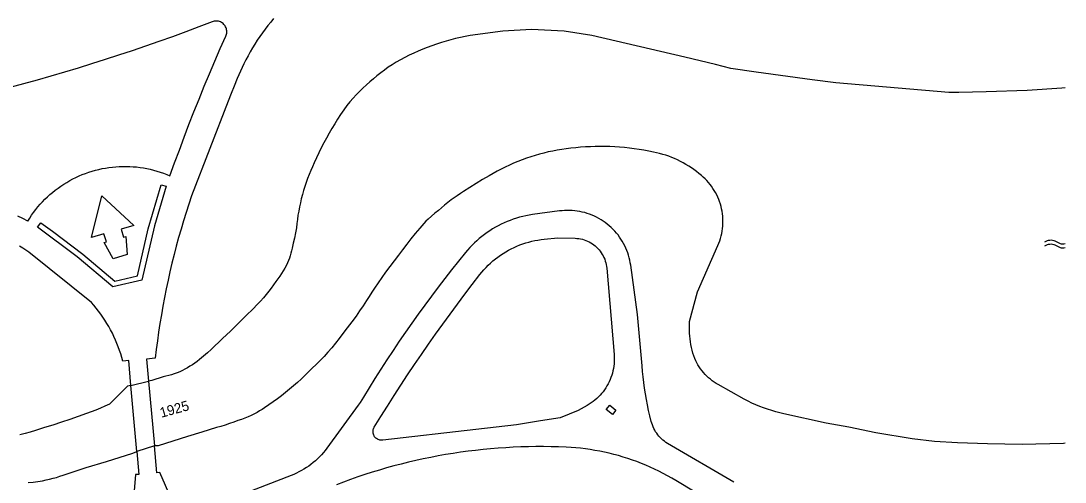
# Model space of a CAD drawing. Extents: x 122462 to 123306, y 485548 to 486417.
# Drawn here: x 123149.2 to 123306, y 485893.5 to 485962.7 of the extents above; entities that cross this region are included whole.
import ezdxf

# ---------------------------------------------------------------- set-up
doc = ezdxf.new("R2010")
doc.units = 0
for name, color, linetype in [('Level 14', 7, 'Continuous'), ('Level 19', 7, 'Continuous'), ('Level 2', 7, 'Continuous'), ('Level 21', 7, 'Continuous'), ('Level 22', 7, 'Continuous'), ('Level 48', 7, 'Continuous'), ('Level 55', 7, 'Continuous'), ('N meubilair putkast', 7, 'Continuous')]:
    doc.layers.add(name, color=color, linetype=linetype)

msp = doc.modelspace()

# ---------------------------------------------------------------- linework, layer by layer
at = {"layer": 'Level 14'}
for p, q in [((123165.69, 485907.98), (123168.33, 485908.62)), ((123169.22, 485898.92), (123166.56, 485898.07))]:
    msp.add_line(p, q, dxfattribs=at)
for points in [[(123306.02, 485952.65), (123305.5, 485952.59), (123300.33, 485952.23), (123294.16, 485952.05), (123290.03, 485951.94), (123288.56, 485951.96), (123271.58, 485953.41), (123268, 485953.84), (123259.59, 485954.99), (123255.82, 485955.57), (123253.49, 485956.15), (123248.88, 485957.23), (123234.94, 485960.5), (123230.78, 485961.17), (123225.84, 485961.41), (123221.56, 485961.16), (123216.64, 485960.5), (123215.91, 485960.36), (123215.18, 485960.21), (123214.46, 485960.04), (123213.74, 485959.86), (123213.03, 485959.66), (123212.32, 485959.45), (123211.61, 485959.22), (123210.91, 485958.98), (123210.21, 485958.72), (123209.52, 485958.45), (123208.84, 485958.16), (123208.16, 485957.86), (123207.49, 485957.54), (123206.83, 485957.21), (123206.17, 485956.87), (123205.52, 485956.51), (123204.93, 485956.12), (123204.35, 485955.73), (123203.77, 485955.32), (123203.21, 485954.89), (123202.65, 485954.46), (123202.11, 485954.01), (123201.57, 485953.55), (123201.05, 485953.08), (123200.53, 485952.6), (123200.03, 485952.1), (123199.54, 485951.6), (123199.06, 485951.08), (123198.59, 485950.56), (123198.13, 485950.02), (123197.65, 485949.34), (123197.19, 485948.65), (123196.74, 485947.96), (123196.3, 485947.26), (123195.87, 485946.55), (123195.46, 485945.83), (123195.05, 485945.11), (123194.66, 485944.38), (123194.28, 485943.64), (123193.91, 485942.9), (123193.55, 485942.15), (123193.21, 485941.4), (123192.94, 485940.82), (123192.69, 485940.24), (123192.45, 485939.65), (123192.22, 485939.06), (123192.01, 485938.46), (123191.81, 485937.86), (123191.62, 485937.25), (123191.44, 485936.64), (123191.28, 485936.02), (123191.14, 485935.4), (123191, 485934.78), (123190.89, 485934.16), (123190.78, 485933.53), (123190.69, 485932.9), (123190.61, 485932.27), (123190.55, 485931.64)], [(123250.65, 485940.11), (123250.26, 485940.39), (123249.87, 485940.67), (123249.47, 485940.92), (123249.06, 485941.17), (123248.65, 485941.4), (123248.23, 485941.62), (123247.8, 485941.83), (123247.36, 485942.03), (123246.92, 485942.21), (123246.48, 485942.38), (123246.03, 485942.53), (123245.57, 485942.67), (123245.11, 485942.8), (123244.65, 485942.91), (123244.19, 485943.01), (123243.47, 485943.16), (123242.74, 485943.29), (123242.02, 485943.41), (123241.29, 485943.52), (123240.56, 485943.61), (123239.83, 485943.68), (123239.1, 485943.75), (123238.37, 485943.8), (123237.63, 485943.83), (123236.9, 485943.85), (123236.16, 485943.85), (123235.43, 485943.85), (123234.7, 485943.82), (123233.96, 485943.78), (123233.23, 485943.73), (123232.5, 485943.67), (123231.77, 485943.59), (123231.09, 485943.51), (123230.41, 485943.41), (123229.73, 485943.3), (123229.05, 485943.17), (123228.38, 485943.03), (123227.72, 485942.87), (123227.05, 485942.69), (123226.39, 485942.5), (123225.74, 485942.3), (123225.09, 485942.08), (123224.44, 485941.85), (123223.8, 485941.6), (123223.17, 485941.34), (123222.54, 485941.06), (123221.92, 485940.77), (123221.3, 485940.46), (123220.69, 485940.15), (123220.09, 485939.81), (123219.5, 485939.47), (123218.52, 485938.89), (123217.55, 485938.3), (123216.59, 485937.7), (123215.64, 485937.08), (123215.17, 485936.78), (123214.7, 485936.47), (123214.23, 485936.16), (123213.77, 485935.84), (123213.29, 485935.45), (123212.81, 485935.06), (123212.34, 485934.66), (123211.88, 485934.25), (123211.36, 485933.83), (123210.84, 485933.39), (123210.33, 485932.95), (123210, 485932.62), (123209.69, 485932.28), (123209.37, 485931.94), (123209.07, 485931.59), (123208.4, 485930.8), (123207.75, 485929.99), (123207.11, 485929.18), (123206.48, 485928.36), (123205.86, 485927.53), (123203.95, 485924.97), (123203.37, 485924.18), (123202.81, 485923.39), (123202.26, 485922.58), (123201.86, 485921.97), (123201.47, 485921.35), (123201.08, 485920.72), (123200.57, 485919.94), (123200.04, 485919.17), (123199.5, 485918.4), (123198.85, 485917.52), (123198.19, 485916.64), (123197.52, 485915.78), (123196.98, 485915.06), (123196.43, 485914.36), (123195.87, 485913.66), (123195.29, 485912.97), (123194.71, 485912.35), (123194.12, 485911.74), (123193.53, 485911.15), (123192.92, 485910.56), (123192.38, 485910.01), (123191.83, 485909.48), (123191.28, 485908.94), (123190.72, 485908.42)], [(123306.02, 485899.32), (123305.77, 485899.28), (123299.57, 485899.15), (123294.34, 485899.22), (123289.83, 485899.36), (123286.42, 485899.6), (123283.02, 485899.96), (123277.56, 485900.88), (123273.54, 485901.74), (123270.13, 485902.31), (123263.78, 485903.72), (123263.16, 485903.87), (123262.55, 485904.04), (123261.94, 485904.22), (123261.33, 485904.42), (123260.73, 485904.63), (123260.14, 485904.85), (123259.55, 485905.1), (123258.97, 485905.35), (123258.39, 485905.62), (123257.82, 485905.91), (123253.91, 485908.11), (123253.6, 485908.29), (123253.3, 485908.49), (123253.01, 485908.7), (123252.73, 485908.92), (123252.46, 485909.15), (123252.2, 485909.39), (123251.95, 485909.65), (123251.71, 485909.92), (123251.48, 485910.19), (123251.26, 485910.48), (123251.06, 485910.77), (123250.87, 485911.08), (123250.69, 485911.39), (123250.53, 485911.7), (123250.38, 485912.03), (123250.24, 485912.44), (123250.11, 485912.85), (123250, 485913.27), (123249.89, 485913.69), (123249.81, 485914.12), (123249.73, 485914.54), (123249.67, 485914.97), (123249.63, 485915.4), (123249.6, 485915.84), (123249.58, 485916.27), (123249.57, 485916.7), (123249.59, 485917.14), (123249.61, 485917.57), (123250.81, 485922.02), (123253.86, 485929.01), (123254, 485929.35), (123254.13, 485929.7), (123254.24, 485930.06), (123254.34, 485930.42), (123254.43, 485930.78), (123254.49, 485931.15), (123254.55, 485931.52), (123254.58, 485931.89), (123254.61, 485932.26), (123254.61, 485932.64), (123254.6, 485933.01), (123254.58, 485933.38), (123254.54, 485933.75), (123254.49, 485934.12), (123254.42, 485934.49), (123254.33, 485934.85), (123254.23, 485935.21), (123254.11, 485935.57), (123253.98, 485935.92), (123253.84, 485936.26), (123253.68, 485936.6), (123253.51, 485936.93), (123253.32, 485937.25), (123253.12, 485937.57), (123252.91, 485937.88), (123252.69, 485938.17), (123252.45, 485938.46), (123252.2, 485938.74), (123251.94, 485939.01), (123251.67, 485939.27), (123251.39, 485939.51), (123251.02, 485939.82), (123250.65, 485940.11)], [(123190.55, 485931.64), (123190.4, 485930.87), (123190.24, 485930.1), (123190.07, 485929.33), (123189.89, 485928.57), (123189.81, 485928.19), (123189.72, 485927.82), (123189.61, 485927.46), (123189.5, 485927.09), (123189.36, 485926.73), (123189.22, 485926.38), (123189.06, 485926.03), (123188.82, 485925.61), (123188.58, 485925.19), (123188.32, 485924.79), (123188.05, 485924.39), (123187.76, 485923.99), (123187.47, 485923.61), (123187.12, 485923.11), (123186.76, 485922.61), (123186.39, 485922.12), (123186.01, 485921.64), (123185.62, 485921.16), (123185.13, 485920.62), (123184.62, 485920.08), (123184.11, 485919.56), (123182.96, 485918.42), (123181.8, 485917.28), (123180.64, 485916.16), (123179.46, 485915.04), (123178.87, 485914.47), (123178.31, 485913.93), (123177.75, 485913.4), (123177.17, 485912.88), (123176.58, 485912.37), (123175.99, 485911.88), (123175.64, 485911.6), (123175.29, 485911.34), (123174.93, 485911.09), (123174.56, 485910.86), (123174.19, 485910.63), (123173.8, 485910.42), (123173.41, 485910.23), (123173.01, 485910.05), (123172.61, 485909.88), (123172.2, 485909.73), (123171.78, 485909.59), (123171.36, 485909.47), (123170.94, 485909.36), (123170.51, 485909.27), (123168.84, 485908.74), (123168.33, 485908.62)], [(123165.69, 485907.98), (123165.15, 485907.86), (123162.47, 485905.18), (123161.79, 485904.88), (123161.11, 485904.59), (123160.42, 485904.3), (123159.73, 485904.03), (123159.03, 485903.77), (123157.77, 485903.32), (123156.51, 485902.88), (123155.24, 485902.46), (123153.96, 485902.05), (123152.68, 485901.66), (123151.34, 485901.24), (123150.57, 485901), (123149.79, 485900.77), (123149.01, 485900.56)], [(123190.72, 485908.42), (123190.13, 485907.91), (123189.53, 485907.41), (123188.92, 485906.92), (123188.31, 485906.43), (123187.68, 485905.96), (123187.05, 485905.51), (123186.41, 485905.06), (123185.76, 485904.62), (123185.4, 485904.38), (123185.02, 485904.16), (123184.64, 485903.94), (123184.26, 485903.73), (123183.77, 485903.5), (123183.28, 485903.29), (123182.78, 485903.08), (123182.28, 485902.89), (123181.77, 485902.71), (123181.13, 485902.48), (123180.49, 485902.26), (123179.85, 485902.05), (123179.2, 485901.85), (123178.55, 485901.66), (123176.36, 485901), (123174.17, 485900.33), (123171.98, 485899.65), (123169.8, 485898.95), (123169.22, 485898.92)], [(123150.26, 485893.42), (123150.98, 485893.5), (123151.7, 485893.59), (123152.41, 485893.7), (123152.94, 485893.81), (123153.46, 485893.93), (123153.99, 485894.06), (123154.5, 485894.2), (123155.02, 485894.36), (123155.53, 485894.53), (123158.96, 485895.68), (123162, 485896.57), (123165.96, 485897.81), (123166.56, 485898.07)]]:
    msp.add_lwpolyline(points, dxfattribs=at)
at = {"layer": 'Level 19'}
for points in [[(123171.55, 485939.45), (123172.25, 485941.38), (123172.96, 485943.31), (123173.68, 485945.23), (123174.41, 485947.15), (123175.16, 485949.07), (123175.93, 485950.97), (123176.7, 485952.88), (123177.49, 485954.77), (123178.3, 485956.67), (123179.11, 485958.55), (123179.94, 485960.43), (123180, 485960.58), (123180.04, 485960.73), (123180.07, 485960.88), (123180.08, 485961.04), (123180.08, 485961.2), (123180.06, 485961.35), (123180.02, 485961.51), (123179.97, 485961.66), (123179.91, 485961.8), (123179.83, 485961.94), (123179.74, 485962.07), (123179.64, 485962.18), (123179.52, 485962.29), (123179.4, 485962.39), (123179.27, 485962.47), (123179.13, 485962.55), (123178.98, 485962.6), (123178.83, 485962.64), (123178.67, 485962.67), (123178.52, 485962.68), (123178.36, 485962.68), (123178.2, 485962.66), (123178.05, 485962.62), (123177.9, 485962.57), (123175.91, 485961.81), (123173.91, 485961.06), (123171.91, 485960.33), (123169.9, 485959.61), (123167.88, 485958.91), (123165.87, 485958.22), (123163.84, 485957.54), (123161.81, 485956.88), (123159.78, 485956.24), (123157.74, 485955.61), (123155.7, 485954.99), (123153.65, 485954.39), (123151.6, 485953.81), (123149.54, 485953.24), (123147.48, 485952.68)], [(123187.12, 485963.04), (123186.68, 485962.52), (123186.25, 485961.99), (123185.84, 485961.46), (123185.43, 485960.91), (123185.04, 485960.36), (123184.66, 485959.8), (123184.3, 485959.23), (123183.94, 485958.65), (123183.6, 485958.06), (123183.28, 485957.46), (123182.96, 485956.86), (123182.66, 485956.25), (123182.16, 485955.15), (123181.67, 485954.04), (123181.19, 485952.92), (123180.73, 485951.79), (123180.28, 485950.66), (123174.81, 485936.46), (123174.39, 485935.21), (123173.98, 485933.96), (123173.59, 485932.7), (123173.21, 485931.43), (123172.85, 485930.17), (123172.5, 485928.9), (123172.17, 485927.62), (123171.85, 485926.34), (123171.55, 485925.06), (123171.26, 485923.77), (123170.98, 485922.48), (123170.73, 485921.19), (123170.48, 485919.9), (123170.26, 485918.6), (123170.04, 485917.3), (123169.85, 485915.99), (123169.66, 485914.69), (123169.5, 485913.38), (123169.34, 485912.07), (123168.02, 485911.95), (123168.33, 485908.62)], [(123239.5, 485929.62), (123239.3, 485929.94), (123239.09, 485930.26), (123238.86, 485930.57), (123238.62, 485930.86), (123238.37, 485931.15), (123238.1, 485931.43), (123237.83, 485931.7), (123237.55, 485931.95), (123237.25, 485932.2), (123236.95, 485932.43), (123236.63, 485932.65), (123236.31, 485932.85), (123235.98, 485933.05), (123235.64, 485933.23), (123235.3, 485933.39), (123234.95, 485933.54), (123234.59, 485933.68), (123234.23, 485933.81), (123233.86, 485933.92), (123233.49, 485934.01), (123233.12, 485934.09), (123232.74, 485934.15), (123232.36, 485934.2), (123231.98, 485934.23), (123231.6, 485934.25), (123231.22, 485934.26), (123230.84, 485934.24), (123230.46, 485934.21), (123230.08, 485934.17), (123225.99, 485933.62), (123225.51, 485933.54), (123225.03, 485933.45), (123224.55, 485933.34), (123224.07, 485933.22), (123223.6, 485933.08), (123223.13, 485932.93), (123222.67, 485932.76), (123222.21, 485932.58), (123221.76, 485932.38), (123221.31, 485932.18), (123220.87, 485931.95), (123220.44, 485931.72), (123220.02, 485931.47), (123219.6, 485931.21), (123219.19, 485930.93), (123218.79, 485930.65), (123218.4, 485930.35), (123218.02, 485930.04), (123217.65, 485929.71), (123217.29, 485929.38), (123216.94, 485929.03), (123216.6, 485928.68), (123216.27, 485928.31), (123215.95, 485927.94), (123214.9, 485926.65), (123213.86, 485925.35), (123212.84, 485924.04), (123211.82, 485922.72), (123210.82, 485921.39), (123209.83, 485920.05), (123208.85, 485918.71), (123207.89, 485917.35), (123206.93, 485915.99), (123205.99, 485914.62), (123205.06, 485913.24), (123204.15, 485911.85), (123203.24, 485910.45), (123202.35, 485909.05), (123201.47, 485907.64), (123200.6, 485906.22), (123200.36, 485905.82), (123200.1, 485905.43), (123199.83, 485905.05), (123195.12, 485898.6), (123194.86, 485898.25), (123194.59, 485897.92), (123194.3, 485897.6), (123194.01, 485897.29), (123193.71, 485896.99), (123193.39, 485896.7), (123193.07, 485896.42), (123192.73, 485896.15), (123192.39, 485895.9), (123192.04, 485895.66), (123191.67, 485895.43), (123191.31, 485895.21), (123190.93, 485895.01), (123190.54, 485894.82), (123190.15, 485894.64), (123189.76, 485894.48), (123176.06, 485889.18)], [(123150.2, 485932.66), (123149.46, 485933.02), (123148.7, 485933.37)], [(123203.37, 485899.76), (123203.23, 485899.77), (123203.09, 485899.79), (123202.96, 485899.82), (123202.83, 485899.87), (123202.71, 485899.93), (123202.59, 485900.01), (123202.49, 485900.1), (123202.39, 485900.2), (123202.3, 485900.3), (123202.23, 485900.42), (123202.17, 485900.54), (123202.12, 485900.67), (123202.08, 485900.81), (123202.06, 485900.94), (123202.06, 485901.08), (123202.07, 485901.22), (123202.09, 485901.36), (123202.13, 485901.49), (123202.18, 485901.62), (123202.25, 485901.74), (123203.22, 485903.32), (123204.21, 485904.89), (123205.21, 485906.46), (123206.22, 485908.02), (123207.24, 485909.57), (123208.28, 485911.11), (123209.32, 485912.65), (123210.38, 485914.17), (123211.45, 485915.69), (123212.53, 485917.2), (123213.62, 485918.7), (123214.73, 485920.2), (123215.84, 485921.68), (123216.97, 485923.16), (123218.11, 485924.62), (123218.4, 485924.99), (123218.71, 485925.35), (123219.03, 485925.7), (123219.37, 485926.03), (123219.71, 485926.35), (123220.06, 485926.67), (123220.43, 485926.97), (123220.8, 485927.25), (123221.19, 485927.53), (123221.58, 485927.79), (123221.98, 485928.04), (123222.39, 485928.27), (123222.81, 485928.49), (123223.24, 485928.7), (123223.67, 485928.89), (123224.1, 485929.07), (123224.55, 485929.23), (123225, 485929.38), (123225.45, 485929.51), (123225.91, 485929.63), (123226.37, 485929.73), (123226.83, 485929.81), (123227.3, 485929.88), (123227.77, 485929.94), (123229.82, 485930.14), (123232.41, 485930.07), (123232.69, 485930.05), (123232.96, 485930.02), (123233.23, 485929.98), (123233.5, 485929.92), (123233.76, 485929.84), (123234.02, 485929.75), (123234.28, 485929.64), (123234.52, 485929.53), (123234.76, 485929.39), (123235, 485929.25), (123235.22, 485929.09), (123235.44, 485928.92), (123235.64, 485928.73), (123235.84, 485928.54), (123236.02, 485928.33), (123236.19, 485928.12), (123236.35, 485927.9), (123236.5, 485927.66), (123236.63, 485927.42), (123236.75, 485927.18), (123236.86, 485926.92), (123236.95, 485926.66), (123237.02, 485926.4), (123237.08, 485926.13), (123237.13, 485925.86), (123237.16, 485925.59), (123238.26, 485912.63), (123238.28, 485912.28), (123238.29, 485911.93), (123238.28, 485911.58), (123238.26, 485911.23), (123238.22, 485910.88), (123238.16, 485910.53), (123238.09, 485910.19), (123238.01, 485909.85), (123237.91, 485909.51), (123237.79, 485909.18), (123237.67, 485908.86), (123237.52, 485908.54)], [(123256.27, 485893.46), (123246.28, 485899.29), (123246.04, 485899.44), (123245.82, 485899.61), (123245.6, 485899.79), (123245.39, 485899.97), (123245.2, 485900.17), (123245.01, 485900.38), (123244.83, 485900.6), (123244.67, 485900.82), (123244.51, 485901.05), (123244.37, 485901.3), (123244.24, 485901.54), (123244.12, 485901.8), (123244.02, 485902.06), (123243.93, 485902.32), (123243.86, 485902.59), (123243.65, 485903.41), (123243.46, 485904.24), (123243.29, 485905.07), (123243.12, 485905.9), (123242.98, 485906.74), (123242.85, 485907.58), (123242.73, 485908.42), (123242.63, 485909.26), (123242.54, 485910.1), (123242.47, 485910.95), (123241.76, 485918.63), (123240.76, 485926.03), (123240.7, 485926.41), (123240.62, 485926.79), (123240.53, 485927.16), (123240.43, 485927.53), (123240.31, 485927.89), (123240.18, 485928.25), (123240.03, 485928.6), (123239.87, 485928.95), (123239.69, 485929.29), (123239.5, 485929.62)], [(123165.69, 485907.98), (123165.37, 485911.72), (123164.47, 485911.64), (123164.32, 485912.18), (123164.16, 485912.72), (123163.98, 485913.25), (123163.79, 485913.78), (123163.59, 485914.3), (123163.37, 485914.81), (123163.14, 485915.32), (123162.9, 485915.83), (123162.64, 485916.32), (123162.37, 485916.82), (123162.09, 485917.3), (123161.79, 485917.77), (123161.48, 485918.24), (123161.16, 485918.7), (123160.83, 485919.15), (123160.49, 485919.59), (123160.13, 485920.03), (123159.76, 485920.45), (123150.36, 485928), (123149.9, 485928.3), (123149.43, 485928.59), (123148.96, 485928.87)], [(123166.56, 485898.07), (123165.69, 485907.98), (123168.33, 485908.62), (123169.22, 485898.92), (123166.56, 485898.07)], [(123237.52, 485908.54), (123237.37, 485908.22), (123237.2, 485907.92), (123237.01, 485907.62), (123236.82, 485907.33), (123236.61, 485907.05), (123236.39, 485906.77), (123236.15, 485906.51), (123235.91, 485906.26), (123235.66, 485906.02), (123235.39, 485905.79), (123235.12, 485905.57), (123234.83, 485905.37), (123234.54, 485905.18), (123234.24, 485904.99), (123232.87, 485904.22), (123230.15, 485903.13), (123227.19, 485902.67), (123223.63, 485902.08), (123217.52, 485901.39), (123203.51, 485899.77), (123203.37, 485899.76)], [(123174.05, 485889.04), (123173.83, 485889.1), (123173.62, 485889.17), (123173.41, 485889.26), (123173.21, 485889.36), (123173.01, 485889.48), (123172.82, 485889.61), (123172.64, 485889.75), (123172.47, 485889.9), (123172.32, 485890.06), (123172.17, 485890.24), (123172.03, 485890.42), (123171.91, 485890.61), (123171.8, 485890.81), (123171.71, 485891.02), (123170.04, 485894.93), (123169.59, 485894.89), (123169.22, 485898.92)], [(123258.39, 485887.19), (123247.56, 485893.72), (123246.93, 485894.09), (123246.3, 485894.45), (123245.66, 485894.79), (123245.01, 485895.12), (123244.36, 485895.43), (123243.7, 485895.74), (123243.04, 485896.02), (123242.36, 485896.3), (123241.69, 485896.56), (123241.01, 485896.8), (123240.32, 485897.04), (123239.63, 485897.25), (123238.93, 485897.46), (123238.23, 485897.65), (123237.53, 485897.82), (123236.82, 485897.98), (123236.11, 485898.12), (123235.39, 485898.25), (123234.68, 485898.37), (123233.96, 485898.47), (123233.24, 485898.56), (123232.52, 485898.63), (123231.8, 485898.68), (123231.07, 485898.72), (123229.94, 485898.77), (123228.8, 485898.8), (123227.66, 485898.81), (123226.53, 485898.81), (123225.39, 485898.79), (123224.26, 485898.76), (123223.12, 485898.71), (123221.99, 485898.65), (123220.85, 485898.58), (123219.72, 485898.48), (123218.59, 485898.38), (123217.46, 485898.25), (123216.33, 485898.12), (123215.21, 485897.96), (123214.08, 485897.8), (123212.96, 485897.61), (123211.84, 485897.42), (123210.73, 485897.2), (123209.61, 485896.98), (123208.5, 485896.73), (123207.4, 485896.48), (123206.29, 485896.2), (123205.19, 485895.92), (123204.1, 485895.62), (123203.01, 485895.3), (123201.92, 485894.97), (123200.84, 485894.62), (123199.76, 485894.27), (123198.69, 485893.89), (123197.62, 485893.5), (123196.55, 485893.1)], [(123166.56, 485898.07), (123166.85, 485894.65), (123166.39, 485894.61), (123165.81, 485887.86)]]:
    msp.add_lwpolyline(points, dxfattribs=at)
at = {"layer": 'Level 2'}
msp.add_lwpolyline([(123163.04, 485926.98), (123161.67, 485929.43), (123162.02, 485929.54), (123161.64, 485930.73), (123159.76, 485930.2), (123161.32, 485936.44), (123166.1, 485931.99), (123164.23, 485931.46), (123164.56, 485930.26), (123164.92, 485930.36), (123165.13, 485927.63), (123163.04, 485926.98)], dxfattribs=at)
at = {"layer": 'Level 21'}
msp.add_lwpolyline([(123162.96, 485922.81), (123157.63, 485927.29), (123151.66, 485931.75), (123152.14, 485932.4), (123153.93, 485931.16), (123158.45, 485927.68), (123163.28, 485923.65), (123166.67, 485924.43), (123168.26, 485931.47), (123170.21, 485938.1), (123170.99, 485937.89), (123169.23, 485931.93), (123167.35, 485923.79), (123162.96, 485922.81)], dxfattribs=at)
at = {"layer": 'Level 22'}
msp.add_lwpolyline([(123150.2, 485932.66), (123150.48, 485933.1), (123150.76, 485933.53), (123151.07, 485933.96), (123151.38, 485934.37), (123151.71, 485934.78), (123152.05, 485935.17), (123152.4, 485935.55), (123152.76, 485935.93), (123153.14, 485936.29), (123153.53, 485936.64), (123153.92, 485936.97), (123154.33, 485937.3), (123154.74, 485937.61), (123155.17, 485937.91), (123155.6, 485938.2), (123156.05, 485938.47), (123156.5, 485938.73), (123156.96, 485938.98), (123157.42, 485939.21), (123157.89, 485939.43), (123158.37, 485939.63), (123158.86, 485939.82), (123159.35, 485939.99), (123159.85, 485940.15), (123160.35, 485940.29), (123160.85, 485940.42), (123161.36, 485940.53), (123161.87, 485940.62), (123162.39, 485940.71), (123162.9, 485940.77), (123163.42, 485940.82), (123163.94, 485940.85), (123164.46, 485940.87), (123164.98, 485940.87), (123165.5, 485940.85), (123166.02, 485940.82), (123166.54, 485940.78), (123167.06, 485940.71), (123167.57, 485940.63), (123168.08, 485940.54), (123168.59, 485940.43), (123169.1, 485940.3), (123169.6, 485940.16), (123170.09, 485940.01), (123170.58, 485939.84), (123171.07, 485939.65), (123171.55, 485939.45)], dxfattribs=at)
at = {"layer": 'Level 48'}
msp.add_lwpolyline([(123238.03, 485903.63), (123237.09, 485904.37), (123237.61, 485905.03), (123238.55, 485904.29), (123238.03, 485903.63)], dxfattribs=at)
at = {"layer": 'Level 55'}
for points in [[(123302.97, 485929.53), (123303.16, 485929.64), (123303.35, 485929.72), (123303.54, 485929.78), (123303.73, 485929.81), (123303.92, 485929.82), (123304.11, 485929.8), (123304.3, 485929.76), (123304.49, 485929.69), (123304.68, 485929.6), (123304.87, 485929.48), (123305.06, 485929.38), (123305.25, 485929.31), (123305.44, 485929.26), (123305.63, 485929.24), (123305.82, 485929.25), (123306.01, 485929.27), (123306.02, 485929.27)], [(123302.97, 485928.93), (123303.16, 485929.04), (123303.35, 485929.12), (123303.54, 485929.18), (123303.73, 485929.21), (123303.92, 485929.22), (123304.11, 485929.2), (123304.3, 485929.16), (123304.49, 485929.09), (123304.68, 485929), (123304.87, 485928.88), (123305.06, 485928.78), (123305.25, 485928.71), (123305.44, 485928.66), (123305.63, 485928.64), (123305.82, 485928.65), (123306.01, 485928.67), (123306.02, 485928.67)]]:
    msp.add_lwpolyline(points, dxfattribs=at)

# ---------------------------------------------------------------- texts
at = {"layer": 'N meubilair putkast'}
msp.add_text('1925', height=1.5, rotation=15.4747, dxfattribs=at).set_placement((123170.26, 485903.13))

doc.saveas('drawing.dxf')
